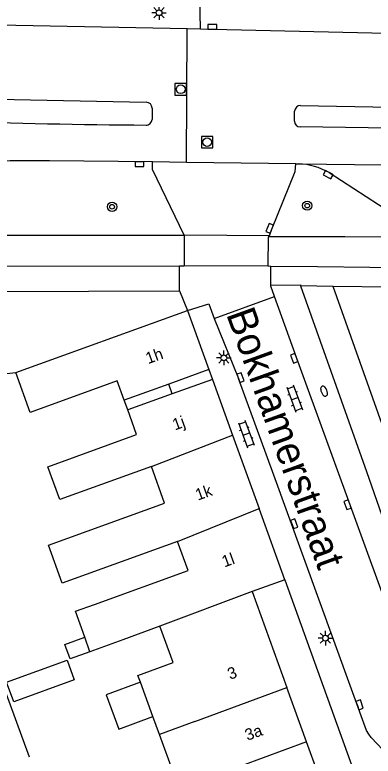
# Model space of a CAD drawing. Extents: x 131000 to 133014, y 396499 to 399001.
# Drawn here: x 132511.5 to 132542.4, y 397475.4 to 397539.4 of the extents above; entities that cross this region are included whole.
import ezdxf

# ---------------------------------------------------------------- set-up
doc = ezdxf.new("R2010")
doc.units = 0
for name, color, linetype in [('gg-afsc-erfafscheiding', 7, 'Continuous'), ('gg-anno-huisnummerreeks BGT', 7, 'Continuous'), ('gg-anno-openbare ruimte label', 7, 'Continuous'), ('gg-bbg-gedigitaliseerde bebouwing', 7, 'Continuous'), ('gg-bbg-gedigitaliseerde bebouwing onder overbouw', 7, 'Continuous'), ('gg-bbg-gedigitaliseerde bijgebouw', 7, 'Continuous'), ('gg-bbg-gedigitaliseerde overbouw', 7, 'Continuous'), ('gg-bbg-hoofdgebouw', 7, 'Continuous'), ('gg-bbg-luifel en loopbrug', 7, 'Continuous'), ('gg-bbg-pand overbouw', 7, 'Continuous'), ('gg-bbg-tussenscheiding', 7, 'Continuous'), ('gg-bbg-tussenscheiding niveau 01', 7, 'Continuous'), ('gg-knt-verharding', 7, 'Continuous'), ('gg-knt-verharding nz', 7, 'Continuous'), ('gt-grn-groengrens', 7, 'Continuous'), ('gt-grn-weggrens', 7, 'Continuous'), ('gt-grn-weggrens revisie', 7, 'Continuous'), ('gt-symb-boom', 7, 'Continuous'), ('gt-symb-brandkraan', 7, 'Continuous'), ('gt-symb-klinker verharding', 7, 'Continuous'), ('gt-symb-kolk', 7, 'Continuous'), ('gt-symb-lichtmast', 7, 'Continuous'), ('gt-symb-rioolschacht', 7, 'Continuous')]:
    doc.layers.add(name, color=color, linetype=linetype)

# ---------------------------------------------------------------- blocks, each defined once
blk = doc.blocks.new('gt0-BOOM')
at = {"layer": 'gt-symb-boom'}
for radius in [0.4, 0.2]:
    blk.add_circle((0, 0), radius, dxfattribs=at)
blk = doc.blocks.new('gt0-KOLK')
at = {"layer": 'gt-symb-kolk'}
blk.add_lwpolyline([(0, 0), (0.375, 0), (0.375, 0.4), (-0.375, 0.4), (-0.375, 0), (0, 0)], dxfattribs=at)
blk = doc.blocks.new('gt0-KL1')
at = {"layer": 'gt-symb-klinker verharding'}
for p, q in [((-1.15, 0.3), (1.15, 0.3)), ((-1, -0.3), (-1, 0.3)), ((-0.5, 0.3), (-0.5, 0.45)), ((0, -0.3), (0, 0.3)), ((0.5, 0.3), (0.5, 0.45)), ((1, -0.3), (1, 0.3)), ((-1.15, -0.3), (1.15, -0.3)), ((-0.5, -0.45), (-0.5, -0.3)), ((0.5, -0.45), (0.5, -0.3))]:
    blk.add_line(p, q, dxfattribs=at)
blk = doc.blocks.new('gt0-BR')
at = {"layer": 'gt-symb-brandkraan'}
for centre, radius, start, end in [((-0.244, 0), 0.206, 107.56694, 252.43307), ((0.599, -2.664), 3, 106.89205, 107.56694), ((0, -0.691), 0.938, 73.10799, 106.89205), ((-0.599, -2.664), 3, 72.43309, 73.10799), ((0.244, 0), 0.206, 287.56695, 72.43309), ((0.599, 2.664), 3, 252.43307, 253.10797), ((0, 0.691), 0.938, 253.10797, 286.89206), ((-0.599, 2.664), 3, 286.89206, 287.56695)]:
    blk.add_arc(centre, radius, start, end, dxfattribs=at)
blk = doc.blocks.new('gt0-LMAST')
at = {"layer": 'gt-symb-lichtmast'}
for p, q in [((-0.182, 0.173), (-0.447, 0.438)), ((-0.005, 0.246), (-0.005, 0.621)), ((0.172, 0.173), (0.437, 0.438)), ((-0.255, -0.004), (-0.63, -0.004)), ((-0.182, -0.181), (-0.447, -0.446)), ((-0.005, -0.254), (-0.005, -0.629)), ((0.437, -0.446), (0.172, -0.181)), ((0.245, -0.004), (0.62, -0.004))]:
    blk.add_line(p, q, dxfattribs=at)
blk.add_circle((-0.005, -0.004), 0.25, dxfattribs=at)
blk = doc.blocks.new('gt0-RS')
at = {"layer": 'gt-symb-rioolschacht'}
blk.add_lwpolyline([(-0.5, -0.5), (0.5, -0.5), (0.5, 0.5), (-0.5, 0.5)], close=True, dxfattribs=at)
blk.add_circle((0, 0), 0.375, dxfattribs=at)

msp = doc.modelspace()

# ---------------------------------------------------------------- linework, layer by layer
at = {"layer": 'gg-afsc-erfafscheiding'}
msp.add_line((132499.661, 397507.317), (132511.57, 397508.55), dxfattribs=at)
at = {"layer": 'gg-bbg-gedigitaliseerde bebouwing'}
for p, q in [((132524.02, 397486.648), (132520.827, 397485.473)), ((132525.162, 397483.519), (132524.02, 397486.648)), ((132517.982, 397484.446), (132517.526, 397485.711)), ((132520.827, 397485.473), (132517.982, 397484.446)), ((132523.422, 397478.855), (132522.342, 397481.81)), ((132523.989, 397477.304), (132523.422, 397478.855)), ((132525.695, 397472.639), (132523.989, 397477.304))]:
    msp.add_line(p, q, dxfattribs=at)
for points in [[(132520.934, 397506.163), (132520.337, 397507.816), (132512.832, 397505.104), (132511.57, 397508.55)], [(132523.287, 397500.434), (132515.387, 397497.582), (132514.357, 397500.396), (132522.006, 397503.198), (132521.24, 397505.317)], [(132525.545, 397493.968), (132515.576, 397490.367), (132514.388, 397493.657), (132524.425, 397497.282), (132523.287, 397500.434)], [(132518.375, 397488.531), (132526.455, 397491.448), (132525.545, 397493.968)], [(132517.526, 397485.711), (132516.723, 397487.935), (132518.375, 397488.531)], [(132522.342, 397481.81), (132522.123, 397482.408), (132525.162, 397483.519)]]:
    msp.add_lwpolyline(points, dxfattribs=at)
at = {"layer": 'gg-bbg-gedigitaliseerde bebouwing onder overbouw'}
for p, q in [((132528.244, 397508.803), (132524.783, 397507.553)), ((132528.55, 397507.956), (132525.089, 397506.706)), ((132524.783, 397507.553), (132520.934, 397506.163)), ((132525.089, 397506.706), (132521.24, 397505.317))]:
    msp.add_line(p, q, dxfattribs=at)
at = {"layer": 'gg-bbg-gedigitaliseerde bijgebouw'}
for points in [[(132510.785, 397481.813), (132516.002, 397483.72), (132516.622, 397482.024), (132511.405, 397480.117), (132510.785, 397481.813)], [(132509.579, 397481.373), (132510.441, 397481.687), (132512.744, 397475.376)]]:
    msp.add_lwpolyline(points, dxfattribs=at)
at = {"layer": 'gg-bbg-gedigitaliseerde overbouw'}
msp.add_line((132521.24, 397505.317), (132520.934, 397506.163), dxfattribs=at)
at = {"layer": 'gg-bbg-hoofdgebouw'}
for p, q in [((132511.57, 397508.55), (132526.4, 397513.91)), ((132526.4, 397513.91), (132528.244, 397508.803)), ((132528.55, 397507.956), (132530.286, 397503.149)), ((132530.286, 397503.149), (132532.574, 397496.813)), ((132534.8, 397490.65), (132532.574, 397496.813)), ((132534.8, 397490.65), (132531.975, 397489.65)), ((132531.975, 397489.65), (132534.969, 397481.366)), ((132536.684, 397476.682), (132534.969, 397481.366)), ((132538.49, 397471.75), (132536.684, 397476.682))]:
    msp.add_line(p, q, dxfattribs=at)
at = {"layer": 'gg-bbg-luifel en loopbrug'}
for points in [[(132517.982, 397484.446), (132516.274, 397483.822), (132515.812, 397485.084), (132517.526, 397485.711)], [(132522.342, 397481.81), (132519.385, 397480.729), (132520.465, 397477.775), (132523.422, 397478.855)]]:
    msp.add_lwpolyline(points, dxfattribs=at)
at = {"layer": 'gg-bbg-pand overbouw'}
msp.add_line((132528.244, 397508.803), (132528.55, 397507.956), dxfattribs=at)
at = {"layer": 'gg-bbg-tussenscheiding'}
for p, q in [((132523.287, 397500.434), (132530.286, 397503.149)), ((132525.545, 397493.968), (132532.574, 397496.813)), ((132531.975, 397489.65), (132524.02, 397486.648)), ((132527.022, 397478.426), (132534.969, 397481.366)), ((132527.022, 397478.426), (132523.989, 397477.304)), ((132536.684, 397476.682), (132528.727, 397473.755))]:
    msp.add_line(p, q, dxfattribs=at)
at = {"layer": 'gg-bbg-tussenscheiding niveau 01'}
msp.add_line((132525.089, 397506.706), (132524.783, 397507.553), dxfattribs=at)
at = {"layer": 'gg-knt-verharding'}
for p, q in [((132526.378, 397538.228), (132527.52, 397538.205)), ((132505.233, 397532.246), (132522.842, 397531.878)), ((132536.154, 397531.595), (132557.507, 397531.159)), ((132523.343, 397531.364), (132523.338, 397530.395)), ((132535.628, 397530.239), (132535.646, 397531.1)), ((132557.482, 397529.439), (132536.125, 397529.743)), ((132523.375, 397526.717), (132514.474, 397526.82)), ((132526.319, 397526.679), (132523.375, 397526.717)), ((132535.745, 397526.557), (132526.319, 397526.679)), ((132535.745, 397526.557), (132535.981, 397526.554)), ((132538.633, 397525.797), (132545.551, 397521.329)), ((132533.468, 397520.35), (132526.102, 397520.395)), ((132533.444, 397520.252), (132533.468, 397520.35)), ((132539.969, 397520.245), (132533.444, 397520.252)), ((132545.128, 397520.239), (132539.969, 397520.245)), ((132526.105, 397517.733), (132525.707, 397517.732)), ((132533.34, 397517.742), (132526.105, 397517.733)), ((132533.34, 397517.742), (132533.604, 397517.739)), ((132502.436, 397515.512), (132525.71, 397515.598)), ((132525.71, 397515.598), (132526.4, 397513.91)), ((132538.977, 397515.985), (132536.163, 397516.031)), ((132536.163, 397516.031), (132541.843, 397500)), ((132568.555, 397515.501), (132538.977, 397515.985)), ((132528.712, 397513.212), (132533.921, 397515.104)), ((132528.712, 397513.212), (132530.799, 397508.039)), ((132541.843, 397500), (132543.388, 397495.641))]:
    msp.add_line(p, q, dxfattribs=at)
for points in [[(132506.501, 397538.618), (132510.09, 397538.553), (132526.378, 397538.228)], [(132527.52, 397538.205), (132528.545, 397538.185), (132544.819, 397537.822)], [(132526.102, 397520.395), (132523.366, 397526.058), (132523.375, 397526.717)], [(132533.468, 397520.35), (132533.672, 397520.921), (132535.708, 397525.911), (132535.745, 397526.557)], [(132504.117, 397520.337), (132505.099, 397520.323), (132509.482, 397520.405), (132526.102, 397520.395)], [(132533.444, 397520.252), (132533.351, 397520.252), (132533.34, 397517.742)], [(132525.707, 397517.732), (132503.839, 397517.705), (132502.833, 397517.654), (132501.828, 397517.49), (132500.854, 397517.255)], [(132533.604, 397517.739), (132537.632, 397517.7), (132555.699, 397517.478), (132578.015, 397517.111)], [(132533.588, 397516.09), (132536.152, 397516.109), (132536.163, 397516.031)], [(132533.921, 397515.104), (132533.597, 397515.989), (132533.588, 397516.09)], [(132526.4, 397513.91), (132528.237, 397514.481), (132528.712, 397513.212)], [(132541.858, 397477.654), (132533.751, 397500), (132530.799, 397508.039)], [(132534.8, 397490.65), (132542.125, 397470.369), (132537.464, 397468.662)], [(132543.783, 397475.432), (132542.269, 397477.039), (132542.051, 397477.336), (132541.858, 397477.654)]]:
    msp.add_lwpolyline(points, dxfattribs=at)
for centre, radius, start, end in [((132522.834, 397531.369), 0.509, 359.41027, 89.12214), ((132536.165, 397531.075), 0.52, 91.25784, 177.257), ((132529.726, 398308.548), 778.677, 268.23931, 269.49178), ((132522.842, 397530.396), 0.496, 267.29761, 359.87493), ((132536.16, 397530.275), 0.533, 183.88024, 266.23516), ((132513.044, 397428.688), 98.142, 89.16531, 94.43158), ((132535.796, 397520.883), 5.674, 60.00292, 88.13482)]:
    msp.add_arc(centre, radius, start, end, dxfattribs=at)
at = {"layer": 'gg-knt-verharding nz'}
msp.add_line((132535.981, 397526.554), (132543.246, 397526.477), dxfattribs=at)
msp.add_lwpolyline([(132562.118, 397437.606), (132535.807, 397509.836), (132533.921, 397515.104)], dxfattribs=at)
at = {"layer": 'gt-grn-groengrens'}
for p, q in [((132527.52, 397538.205), (132527.449, 397541.215)), ((132544.594, 397500.121), (132538.977, 397515.985))]:
    msp.add_line(p, q, dxfattribs=at)
at = {"layer": 'gt-grn-weggrens'}
for p, q in [((132526.102, 397520.395), (132526.105, 397517.733)), ((132525.71, 397515.598), (132525.707, 397517.732)), ((132533.588, 397516.09), (132533.604, 397517.739))]:
    msp.add_line(p, q, dxfattribs=at)
at = {"layer": 'gt-grn-weggrens revisie'}
msp.add_line((132526.319, 397526.679), (132526.378, 397538.228), dxfattribs=at)

# ---------------------------------------------------------------- block references
at = {"layer": 'gt-symb-boom'}
for p in [(132519.891, 397522.85), (132536.735, 397522.948)]:
    msp.add_blockref('gt0-BOOM', p, dxfattribs=at)
at = {"layer": 'gt-symb-brandkraan', "rotation": -68.59226005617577}
msp.add_blockref('gt0-BR', (132538.189, 397506.938), dxfattribs=at)
at = {"layer": 'gt-symb-klinker verharding'}
for p, rotation in [((132535.642, 397506.295), -69.93365037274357), ((132531.477, 397503.24), -69.93365037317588)]:
    msp.add_blockref('gt0-KL1', p, dxfattribs=dict(at, rotation=rotation))
at = {"layer": 'gt-symb-kolk'}
msp.add_blockref('gt0-KOLK', (132528.545, 397538.185), dxfattribs=at)
for p, rotation in [((132522.249, 397526.732), 180), ((132538.633, 397525.797), 151.8648527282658), ((132533.672, 397520.921), 67.79850356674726), ((132535.807, 397509.836), 109.99289397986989), ((132530.799, 397508.039), -70.00710602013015), ((132540.411, 397497.202), 109.99289398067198), ((132535.431, 397495.424), -70.11483488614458), ((132541.073, 397479.797), -70.00710601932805)]:
    msp.add_blockref('gt0-KOLK', p, dxfattribs=dict(at, rotation=rotation))
at = {"layer": 'gt-symb-lichtmast'}
for p in [(132523.948, 397539.603), (132529.539, 397509.813), (132538.309, 397485.621)]:
    msp.add_blockref('gt0-LMAST', p, dxfattribs=at)
at = {"layer": 'gt-symb-rioolschacht'}
for p in [(132525.811, 397532.993), (132528.097, 397528.43)]:
    msp.add_blockref('gt0-RS', p, dxfattribs=at)

# ---------------------------------------------------------------- texts
at = {"layer": 'gg-anno-huisnummerreeks BGT'}
for s, rotation, p in [('1h', 19.9, (132522.999, 397509.264)), ('1j', 19.9, (132525.315, 397503.539)), ('1k', 19.9, (132527.295, 397497.483)), ('1l', 19.9, (132529.584, 397491.718)), ('3', 19.9, (132530.068, 397482.017)), ('3a', 20.1, (132531.572, 397476.75))]:
    msp.add_text(s, height=1, rotation=rotation, dxfattribs=at).set_placement(p)
at = {"layer": 'gg-anno-openbare ruimte label'}
msp.add_text('Bokhamerstraat', height=2.5, rotation=289.8, dxfattribs=at).set_placement((132529.72, 397513.596))

doc.saveas('drawing.dxf')
